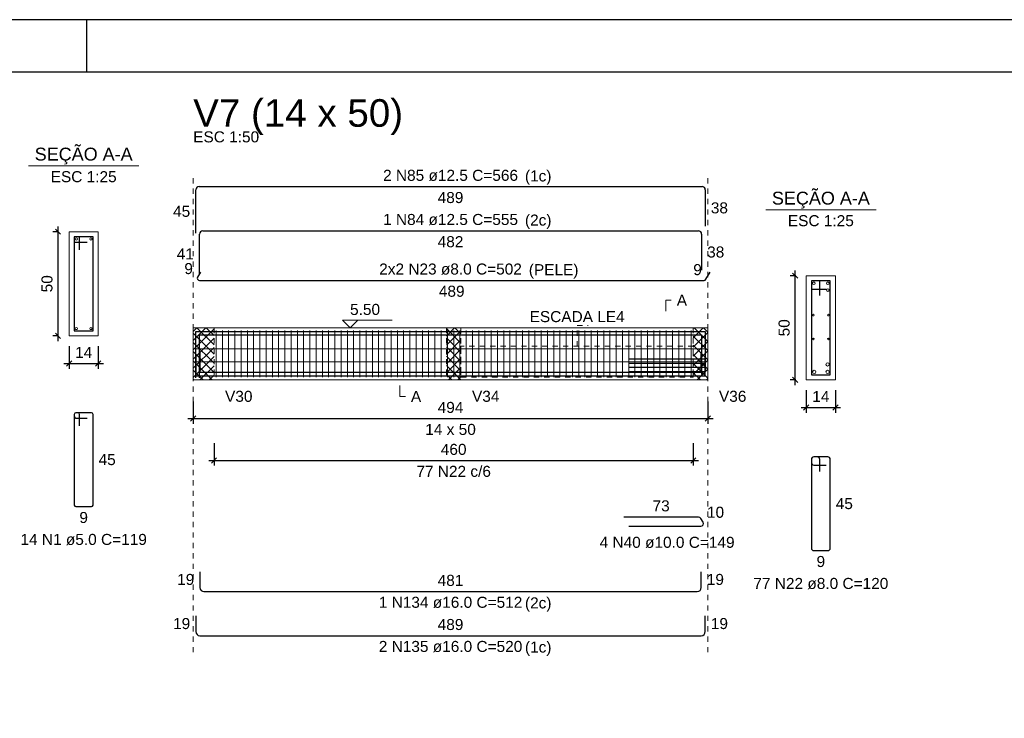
# Model space of a CAD drawing. Header units: millimetres. Extents: x 10 to 1250, y -62 to 528.
# Tile 819 of 909: x 748 to 767, y 179 to 192. Entities that reach past the tile are written whole.
import ezdxf

# ---------------------------------------------------------------- set-up
doc = ezdxf.new("R2010")
doc.units = ezdxf.units.MM
doc.header["$LTSCALE"] = 0.05
doc.linetypes.add('DOT', pattern=[6.35, 0, -6.35])
for name, color, linetype, lineweight in [('Descrição da armadura', 7, 'Continuous', 5), ('DT-Arm complementar', 5, 'Continuous', 5), ('DT-Barras na forma', 2, 'Continuous', 30), ('DT-Barras no corte', 5, 'Continuous', 5), ('DT-Barras rebatidas', 2, 'Continuous', 30), ('DT-Cotas', 9, 'Continuous', 5), ('DT-Forma', 5, 'Continuous', 5), ('DT-Hachura intersecção vigas', 9, 'Continuous', 5), ('DT-Pontilhado', 9, 'DOT', 5), ('DT-Textos', 7, 'Continuous', 5), ('DT-Título', 3, 'Continuous', 20), ('Textos armaduras', 7, 'Continuous', 5)]:
    doc.layers.add(name, color=color, linetype=linetype, lineweight=lineweight)
doc.layers.add('FOLHA_PADRÃO', color=7, linetype='Continuous')
doc.styles.add('Arial', font='arial.ttf')
doc.styles.get("Standard").update_dxf_attribs({"font": 'arial.ttf'})
doc.dimstyles.new('UM_25.000000', dxfattribs={"dimtxt": 0.18, "dimasz": 0.1, "dimexe": 0.1, "dimexo": 0.2, "dimgap": 0, "dimtad": 1, "dimtih": 1, "dimtoh": 1, "dimdec": 1, "dimlfac": 25, "dimzin": 0, "dimdsep": 46, "dimtxsty": 'Standard', "dimcen": 0.09, "dimdle": 0.1, "dimadec": 1, "dimazin": 2, "dimtfac": 1, "dimtdec": 4, "dimtofl": 0, "dimtmove": 0, "dimatfit": 3, "dimfxl": 1, "dimtolj": 1, "dimarcsym": 0})
doc.dimstyles.new('UM_50.000000', dxfattribs={"dimtxt": 0.18, "dimasz": 0.1, "dimexe": 0.1, "dimexo": 0.2, "dimgap": 0.1, "dimtad": 1, "dimdec": 1, "dimlfac": 50, "dimzin": 0, "dimdsep": 46, "dimtxsty": 'Standard', "dimblk": 'OBLIQUE', "dimcen": 0.09, "dimdle": 0.1, "dimadec": 1, "dimazin": 2, "dimtfac": 1, "dimtdec": 1, "dimtofl": 0, "dimtmove": 0, "dimatfit": 3, "dimldrblk": 'OBLIQUE', "dimfxl": 1, "dimtolj": 1, "dimarcsym": 1})
pattern_1 = [(45, (633.16522, 194.65806), (-0.08838835, 0.08838835), []), (135, (633.16522, 194.65806), (-0.08838835, -0.08838835), [])]

# ---------------------------------------------------------------- blocks, each defined once
blk = doc.blocks.new('_Oblique')
at = {"color": 0, "linetype": 'ByBlock', "lineweight": -2}
blk.add_line((-0.5, -0.5), (0.5, 0.5), dxfattribs=at)
blk = doc.blocks.new('*D1887')
at = {"layer": 'Defpoints', "color": 0, "transparency": 16777216}
for p in [(748.587, 188.016), (748.799, 188.016), (748.799, 186.016)]:
    blk.add_point(p, dxfattribs=at)
at = {"layer": 'DT-Cotas', "color": 0, "lineweight": -2, "transparency": 16777216}
for p, q in [((748.587, 185.916), (748.587, 188.116)), ((748.599, 188.016), (748.487, 188.016)), ((748.599, 186.016), (748.487, 186.016))]:
    blk.add_line(p, q, dxfattribs=at)
at = {"layer": 'DT-Cotas', "color": 0, "lineweight": -2, "transparency": 16777216, "xscale": 0.1, "yscale": 0.1, "zscale": 0.1}
for p, rotation in [((748.587, 188.016), 90), ((748.587, 186.016), 270)]:
    blk.add_blockref('_Oblique', p, dxfattribs=dict(at, rotation=rotation))
at = {"layer": 'DT-Cotas', "transparency": 16777216, "insert": (748.376, 187.016), "char_height": 0.2118, "attachment_point": 5, "rotation": 90, "style": 'Arial'}
blk.add_mtext('\\A1;50', dxfattribs=at)
blk = doc.blocks.new('*D1888')
at = {"layer": 'Defpoints', "color": 0, "transparency": 16777216}
for p in [(748.799, 186.016), (749.359, 186.016), (749.359, 185.486)]:
    blk.add_point(p, dxfattribs=at)
at = {"layer": 'DT-Cotas', "color": 0, "lineweight": -2, "transparency": 16777216}
for p, q in [((748.799, 185.816), (748.799, 185.386)), ((749.359, 185.816), (749.359, 185.386)), ((748.699, 185.486), (749.459, 185.486))]:
    blk.add_line(p, q, dxfattribs=at)
at = {"layer": 'DT-Cotas', "color": 0, "lineweight": -2, "transparency": 16777216, "xscale": 0.1, "yscale": 0.1, "zscale": 0.1, "rotation": 180}
blk.add_blockref('_Oblique', (748.799, 185.486), dxfattribs=at)
at = {"layer": 'DT-Cotas', "color": 0, "lineweight": -2, "transparency": 16777216, "xscale": 0.1, "yscale": 0.1, "zscale": 0.1}
blk.add_blockref('_Oblique', (749.359, 185.486), dxfattribs=at)
at = {"layer": 'DT-Cotas', "transparency": 16777216, "insert": (749.079, 185.698), "char_height": 0.2118, "attachment_point": 5, "rotation": 0.0057, "style": 'Arial'}
blk.add_mtext('\\A1;14', dxfattribs=at)
blk = doc.blocks.new('*D1889')
at = {"layer": 'Defpoints', "color": 0, "transparency": 16777216}
for p in [(751.181, 184.959), (761.061, 184.959), (761.061, 184.43)]:
    blk.add_point(p, dxfattribs=at)
at = {"layer": 'DT-Cotas', "color": 0, "lineweight": -2, "transparency": 16777216}
for p, q in [((751.181, 184.759), (751.181, 184.33)), ((761.061, 184.759), (761.061, 184.33)), ((751.081, 184.43), (761.161, 184.43))]:
    blk.add_line(p, q, dxfattribs=at)
at = {"layer": 'DT-Cotas', "color": 0, "lineweight": -2, "transparency": 16777216, "xscale": 0.1, "yscale": 0.1, "zscale": 0.1, "rotation": 180}
blk.add_blockref('_Oblique', (751.181, 184.43), dxfattribs=at)
at = {"layer": 'DT-Cotas', "color": 0, "lineweight": -2, "transparency": 16777216, "xscale": 0.1, "yscale": 0.1, "zscale": 0.1}
blk.add_blockref('_Oblique', (761.061, 184.43), dxfattribs=at)
at = {"layer": 'DT-Cotas', "transparency": 16777216, "insert": (756.121, 184.641), "char_height": 0.2118, "attachment_point": 5, "rotation": 0.0057, "style": 'Arial'}
blk.add_mtext('\\A1;494', dxfattribs=at)
blk = doc.blocks.new('*D1890')
at = {"layer": 'Defpoints', "color": 0, "transparency": 16777216}
for p in [(751.581, 184.154), (760.781, 184.154), (760.781, 183.625)]:
    blk.add_point(p, dxfattribs=at)
at = {"layer": 'DT-Cotas', "color": 0, "lineweight": -2, "transparency": 16777216}
for p, q in [((751.581, 183.954), (751.581, 183.525)), ((760.781, 183.954), (760.781, 183.525)), ((751.481, 183.625), (760.881, 183.625))]:
    blk.add_line(p, q, dxfattribs=at)
at = {"layer": 'DT-Cotas', "color": 0, "lineweight": -2, "transparency": 16777216, "xscale": 0.1, "yscale": 0.1, "zscale": 0.1, "rotation": 180}
blk.add_blockref('_Oblique', (751.581, 183.625), dxfattribs=at)
at = {"layer": 'DT-Cotas', "color": 0, "lineweight": -2, "transparency": 16777216, "xscale": 0.1, "yscale": 0.1, "zscale": 0.1}
blk.add_blockref('_Oblique', (760.781, 183.625), dxfattribs=at)
at = {"layer": 'DT-Cotas', "transparency": 16777216, "insert": (756.181, 183.836), "char_height": 0.2118, "attachment_point": 5, "rotation": 0.0057, "style": 'Arial'}
blk.add_mtext('\\A1;460', dxfattribs=at)
blk = doc.blocks.new('*D1885')
at = {"layer": 'Defpoints', "color": 0, "transparency": 16777216}
for p in [(762.737, 187.171), (762.949, 187.171), (762.949, 185.171)]:
    blk.add_point(p, dxfattribs=at)
at = {"layer": 'DT-Cotas', "color": 0, "lineweight": -2, "transparency": 16777216}
for p, q in [((762.749, 187.171), (762.637, 187.171)), ((762.737, 185.071), (762.737, 187.271)), ((762.749, 185.171), (762.637, 185.171))]:
    blk.add_line(p, q, dxfattribs=at)
at = {"layer": 'DT-Cotas', "color": 0, "lineweight": -2, "transparency": 16777216, "xscale": 0.1, "yscale": 0.1, "zscale": 0.1}
for p, rotation in [((762.737, 187.171), 90), ((762.737, 185.171), 270)]:
    blk.add_blockref('_Oblique', p, dxfattribs=dict(at, rotation=rotation))
at = {"layer": 'DT-Cotas', "transparency": 16777216, "insert": (762.525, 186.171), "char_height": 0.2118, "attachment_point": 5, "rotation": 90, "style": 'Arial'}
blk.add_mtext('\\A1;50', dxfattribs=at)
blk = doc.blocks.new('*D1886')
at = {"layer": 'Defpoints', "color": 0, "transparency": 16777216}
for p in [(762.949, 185.171), (763.509, 185.171), (763.509, 184.641)]:
    blk.add_point(p, dxfattribs=at)
at = {"layer": 'DT-Cotas', "color": 0, "lineweight": -2, "transparency": 16777216}
for p, q in [((762.949, 184.971), (762.949, 184.541)), ((763.509, 184.971), (763.509, 184.541)), ((762.849, 184.641), (763.609, 184.641))]:
    blk.add_line(p, q, dxfattribs=at)
at = {"layer": 'DT-Cotas', "color": 0, "lineweight": -2, "transparency": 16777216, "xscale": 0.1, "yscale": 0.1, "zscale": 0.1, "rotation": 180}
blk.add_blockref('_Oblique', (762.949, 184.641), dxfattribs=at)
at = {"layer": 'DT-Cotas', "color": 0, "lineweight": -2, "transparency": 16777216, "xscale": 0.1, "yscale": 0.1, "zscale": 0.1}
blk.add_blockref('_Oblique', (763.509, 184.641), dxfattribs=at)
at = {"layer": 'DT-Cotas', "transparency": 16777216, "insert": (763.229, 184.853), "char_height": 0.2118, "attachment_point": 5, "rotation": 0.0057, "style": 'Arial'}
blk.add_mtext('\\A1;14', dxfattribs=at)
blk = doc.blocks.new('A1EST. 1500')
at = {"layer": 'FOLHA_PADRÃO', "color": 1, "linetype": 'Continuous'}
for p, q in [((150.008, 59.4), (0, 59.4)), ((113.5, 58.4), (113.5, 59.4))]:
    blk.add_line(p, q, dxfattribs=at)
at = {"layer": 'FOLHA_PADRÃO', "color": 6, "linetype": 'Continuous'}
blk.add_lwpolyline([(149, 58.4), (149, 1), (1, 1), (1, 58.4), (149, 58.4)], dxfattribs=at)

msp = doc.modelspace()

# ---------------------------------------------------------------- hatches: boundary and pattern name
at = {"layer": 'DT-Hachura intersecção vigas', "linetype": 'Continuous'}
h = msp.add_hatch(dxfattribs=at)
h.set_pattern_fill('ANSI37', color=256, style=0)
h.set_pattern_definition(pattern_1)
h.paths.add_polyline_path([(751.1812, 185.1708), (751.5812, 185.1708), (751.5812, 186.1708), (751.1812, 186.1708), (751.1812, 185.1708)])
h = msp.add_hatch(dxfattribs=at)
h.set_pattern_fill('ANSI37', color=256, style=0)
h.set_pattern_definition(pattern_1)
h.paths.add_polyline_path([(756.0412, 185.1708), (756.3212, 185.1708), (756.3212, 186.1708), (756.0412, 186.1708), (756.0412, 185.1708)])
h = msp.add_hatch(dxfattribs=at)
h.set_pattern_fill('ANSI37', color=256, style=0)
h.set_pattern_definition(pattern_1)
h.paths.add_polyline_path([(760.7812, 185.1708), (761.0612, 185.1708), (761.0612, 186.1708), (760.7812, 186.1708), (760.7812, 185.1708)])

# ---------------------------------------------------------------- linework, layer by layer
at = {"layer": 'DT-Arm complementar'}
for p, q in [((751.6212, 185.2208), (751.6212, 186.1208)), ((751.7412, 185.2208), (751.7412, 186.1208)), ((751.8612, 185.2208), (751.8612, 186.1208)), ((751.9812, 185.2208), (751.9812, 186.1208)), ((752.1012, 185.2208), (752.1012, 186.1208)), ((752.2212, 185.2208), (752.2212, 186.1208)), ((752.3412, 185.2208), (752.3412, 186.1208)), ((752.4612, 185.2208), (752.4612, 186.1208)), ((752.5812, 185.2208), (752.5812, 186.1208)), ((752.7012, 185.2208), (752.7012, 186.1208)), ((752.8212, 185.2208), (752.8212, 186.1208)), ((752.9412, 185.2208), (752.9412, 186.1208)), ((753.0612, 185.2208), (753.0612, 186.1208)), ((753.1812, 185.2208), (753.1812, 186.1208)), ((753.3012, 185.2208), (753.3012, 186.1208)), ((753.4212, 185.2208), (753.4212, 186.1208)), ((753.5412, 185.2208), (753.5412, 186.1208)), ((753.6612, 185.2208), (753.6612, 186.1208)), ((753.7812, 185.2208), (753.7812, 186.1208)), ((753.9012, 185.2208), (753.9012, 186.1208)), ((754.0212, 185.2208), (754.0212, 186.1208)), ((754.1412, 185.2208), (754.1412, 186.1208)), ((754.2612, 185.2208), (754.2612, 186.1208)), ((754.3812, 185.2208), (754.3812, 186.1208)), ((754.5012, 185.2208), (754.5012, 186.1208)), ((754.6212, 185.2208), (754.6212, 186.1208)), ((754.7412, 185.2208), (754.7412, 186.1208)), ((754.8612, 185.2208), (754.8612, 186.1208)), ((754.9812, 185.2208), (754.9812, 186.1208)), ((755.1012, 185.2208), (755.1012, 186.1208)), ((755.2212, 185.2208), (755.2212, 186.1208)), ((755.3412, 185.2208), (755.3412, 186.1208)), ((755.4612, 185.2208), (755.4612, 186.1208)), ((755.5812, 185.2208), (755.5812, 186.1208)), ((755.7012, 185.2208), (755.7012, 186.1208)), ((755.8212, 185.2208), (755.8212, 186.1208)), ((755.9412, 185.2208), (755.9412, 186.1208)), ((756.0612, 185.2208), (756.0612, 186.1208)), ((756.1812, 185.2208), (756.1812, 186.1208)), ((756.3012, 185.2208), (756.3012, 186.1208)), ((756.4212, 185.2208), (756.4212, 186.1208)), ((756.5412, 185.2208), (756.5412, 186.1208)), ((756.6612, 185.2208), (756.6612, 186.1208)), ((756.7812, 185.2208), (756.7812, 186.1208)), ((756.9012, 185.2208), (756.9012, 186.1208)), ((757.0212, 185.2208), (757.0212, 186.1208)), ((757.1412, 185.2208), (757.1412, 186.1208)), ((757.2612, 185.2208), (757.2612, 186.1208)), ((757.3812, 185.2208), (757.3812, 186.1208)), ((757.5012, 185.2208), (757.5012, 186.1208)), ((757.6212, 185.2208), (757.6212, 186.1208)), ((757.7412, 185.2208), (757.7412, 186.1208)), ((757.8612, 185.2208), (757.8612, 186.1208)), ((757.9812, 185.2208), (757.9812, 186.1208)), ((758.1012, 185.2208), (758.1012, 186.1208)), ((758.2212, 185.2208), (758.2212, 186.1208)), ((758.3412, 185.2208), (758.3412, 186.1208)), ((758.4612, 185.2208), (758.4612, 186.1208)), ((758.5812, 185.2208), (758.5812, 186.1208)), ((758.7012, 185.2208), (758.7012, 186.1208)), ((758.8212, 185.2208), (758.8212, 186.1208)), ((758.9412, 185.2208), (758.9412, 186.1208)), ((759.0612, 185.2208), (759.0612, 186.1208)), ((759.1812, 185.2208), (759.1812, 186.1208)), ((759.3012, 185.2208), (759.3012, 186.1208)), ((759.4212, 185.2208), (759.4212, 186.1208)), ((759.5412, 185.2208), (759.5412, 186.1208)), ((759.6612, 185.2208), (759.6612, 186.1208)), ((759.7812, 185.2208), (759.7812, 186.1208)), ((759.9012, 185.2208), (759.9012, 186.1208)), ((760.0212, 185.2208), (760.0212, 186.1208)), ((760.1412, 185.2208), (760.1412, 186.1208)), ((760.2612, 185.2208), (760.2612, 186.1208)), ((760.3812, 185.2208), (760.3812, 186.1208)), ((760.5012, 185.2208), (760.5012, 186.1208)), ((760.6212, 185.2208), (760.6212, 186.1208)), ((760.7412, 185.2208), (760.7412, 186.1208)), ((751.2312, 185.7681), (761.0112, 185.7681)), ((751.2312, 185.5155), (761.0112, 185.5155))]:
    msp.add_line(p, q, dxfattribs=at)
at = {"layer": 'DT-Barras na forma'}
for p, q in [((748.9992, 187.9155), (748.8992, 187.9155)), ((748.8992, 187.9155), (748.8992, 186.1155)), ((749.2592, 187.9155), (748.8992, 187.9155)), ((748.8992, 187.9155), (748.8992, 187.8155)), ((748.9992, 187.6655), (748.9992, 187.9155)), ((749.2592, 186.1155), (749.2592, 187.9155)), ((748.8992, 187.8155), (749.1492, 187.8155)), ((763.2088, 187.0708), (763.0488, 187.0708)), ((763.0488, 187.0708), (763.0488, 185.2708)), ((763.4088, 187.0708), (763.0488, 187.0708)), ((763.0488, 187.0708), (763.0488, 186.9108)), ((763.0488, 186.9108), (763.3288, 186.9108)), ((763.2088, 186.7908), (763.2088, 187.0708)), ((763.4088, 185.2708), (763.4088, 187.0708)), ((748.8992, 186.1155), (749.2592, 186.1155)), ((761.0112, 185.5668), (759.5449, 185.5668)), ((761.0112, 185.4868), (759.5449, 185.4868)), ((761.0112, 185.4068), (759.5449, 185.4068)), ((761.0112, 185.3268), (759.5449, 185.3268)), ((763.0488, 185.2708), (763.4088, 185.2708))]:
    msp.add_line(p, q, dxfattribs=at)
for points in [[(751.2312, 185.2083), (751.2312, 186.0983), (761.0112, 186.0983), (761.0112, 185.3407)], [(751.3018, 185.2083), (751.3018, 186.0333), (760.9406, 186.0333), (760.9406, 185.2757)], [(751.2312, 185.6268), (751.2312, 185.2468), (761.0112, 185.2468), (761.0112, 185.6268)], [(751.3088, 185.6988), (751.3088, 185.3188), (760.9336, 185.3188), (760.9336, 185.6988)]]:
    msp.add_lwpolyline(points, dxfattribs=at)
at = {"layer": 'DT-Barras no corte'}
for centre, radius in [((748.9392, 187.8755), 0.02), ((749.2192, 187.8755), 0.02), ((763.0938, 187.0258), 0.025), ((763.3638, 187.0258), 0.025), ((763.3638, 186.8958), 0.025), ((763.0848, 186.4135), 0.016), ((763.3728, 186.4135), 0.016), ((748.9392, 186.1555), 0.02), ((749.2192, 186.1555), 0.02), ((763.0848, 185.9561), 0.016), ((763.3728, 185.9561), 0.016), ((763.3568, 185.4668), 0.032), ((763.1008, 185.3228), 0.032), ((763.3568, 185.3228), 0.032)]:
    msp.add_circle(centre, radius, dxfattribs=at)
at = {"layer": 'DT-Barras rebatidas'}
for p, q in [((751.2312, 187.9899), (751.2312, 188.8174)), ((751.2937, 188.8799), (760.9487, 188.8799)), ((761.0112, 188.8174), (761.0112, 188.1223)), ((751.3018, 187.2077), (751.3018, 187.9702)), ((751.3643, 188.0327), (760.8781, 188.0327)), ((760.9406, 187.9702), (760.9406, 187.2751)), ((751.3212, 187.2374), (751.2658, 187.1415)), ((761.0227, 187.1015), (761.1012, 187.2374)), ((751.3005, 187.0815), (760.9881, 187.0815)), ((748.8992, 184.5088), (748.8992, 182.7688)), ((748.8992, 184.5088), (748.8992, 184.4688)), ((748.9692, 184.5388), (748.9292, 184.5388)), ((749.2292, 184.5388), (748.9292, 184.5388)), ((748.9992, 184.2888), (748.9992, 184.5088)), ((749.2592, 182.7688), (749.2592, 184.5088)), ((748.9292, 184.4388), (749.1492, 184.4388)), ((763.0488, 183.6461), (763.0488, 181.9421)), ((763.0488, 183.6461), (763.0488, 183.5821)), ((763.1608, 183.6941), (763.0968, 183.6941)), ((763.3608, 183.6941), (763.0968, 183.6941)), ((763.0968, 183.5341), (763.3288, 183.5341)), ((763.2088, 183.4141), (763.2088, 183.6461)), ((763.4088, 181.9421), (763.4088, 183.6461)), ((748.9292, 182.7388), (749.2292, 182.7388)), ((760.8823, 182.5389), (759.4449, 182.5389)), ((760.9679, 182.4407), (760.9256, 182.5139)), ((759.5449, 182.3657), (760.9246, 182.3657)), ((763.0968, 181.8941), (763.3608, 181.8941)), ((751.3088, 181.4886), (751.3088, 181.1886)), ((760.9336, 181.1886), (760.9336, 181.4886)), ((751.3888, 181.1086), (760.8536, 181.1086)), ((751.2312, 180.6414), (751.2312, 180.3414)), ((761.0112, 180.3414), (761.0112, 180.6414)), ((751.3112, 180.2614), (760.9312, 180.2614))]:
    msp.add_line(p, q, dxfattribs=at)
for centre, radius, start, end in [((751.2937, 188.8174), 0.0625, 90, 180), ((760.9487, 188.8174), 0.0625, 0, 90), ((751.3643, 187.9702), 0.0625, 90, 180), ((760.8781, 187.9702), 0.0625, 0, 90), ((751.3005, 187.1215), 0.04, 150, 270), ((760.9881, 187.1215), 0.04, 270, 330), ((748.9292, 184.5088), 0.03, 90, 180), ((748.9292, 184.5088), 0.03, 90, 180), ((748.9292, 184.4688), 0.03, 180, 270), ((748.9692, 184.5088), 0.03, 0, 90), ((749.2292, 184.5088), 0.03, 0, 90), ((763.0968, 183.6461), 0.048, 90, 180), ((763.0968, 183.6461), 0.048, 90, 180), ((763.0968, 183.5821), 0.048, 180, 270), ((763.1608, 183.6461), 0.048, 0, 90), ((763.3608, 183.6461), 0.048, 0, 90), ((748.9292, 182.7688), 0.03, 180, 270), ((749.2292, 182.7688), 0.03, 270, 0), ((760.8823, 182.4889), 0.05, 30, 90), ((760.9246, 182.4157), 0.05, 270, 30), ((763.0968, 181.9421), 0.048, 180, 270), ((763.3608, 181.9421), 0.048, 270, 0), ((751.3888, 181.1886), 0.08, 180, 270), ((760.8536, 181.1886), 0.08, 270, 0), ((751.3112, 180.3414), 0.08, 180, 270), ((760.9312, 180.3414), 0.08, 270, 0)]:
    msp.add_arc(centre, radius, start, end, dxfattribs=at)
at = {"layer": 'DT-Forma'}
for p, q in [((749.3592, 188.0155), (748.7992, 188.0155)), ((748.7992, 188.0155), (748.7992, 188.0155)), ((748.7992, 188.0155), (748.7992, 186.0155)), ((749.3592, 186.0155), (749.3592, 188.0155)), ((749.3592, 188.0155), (749.3592, 188.0155)), ((763.5088, 187.1708), (762.9488, 187.1708)), ((762.9488, 187.1708), (762.9488, 187.1708)), ((762.9488, 187.1708), (762.9488, 185.1708)), ((763.5088, 185.1708), (763.5088, 187.1708)), ((763.5088, 187.1708), (763.5088, 187.1708)), ((751.1812, 186.1708), (751.5812, 186.1708)), ((751.5812, 186.1708), (756.0412, 186.1708)), ((756.0412, 186.1708), (756.3212, 186.1708)), ((756.3212, 186.1708), (760.7812, 186.1708)), ((760.7812, 186.1708), (761.0612, 186.1708)), ((748.7992, 186.0155), (749.3592, 186.0155)), ((748.7992, 186.0155), (748.7992, 186.0155)), ((749.3592, 186.0155), (749.3592, 186.0155)), ((751.1812, 185.1708), (751.5812, 185.1708)), ((751.5812, 185.1708), (756.0412, 185.1708)), ((756.0412, 185.1708), (756.3212, 185.1708)), ((756.3212, 185.1708), (760.7812, 185.1708)), ((760.7812, 185.1708), (761.0612, 185.1708)), ((762.9488, 185.1708), (763.5088, 185.1708)), ((762.9488, 185.1708), (762.9488, 185.1708)), ((763.5088, 185.1708), (763.5088, 185.1708))]:
    msp.add_line(p, q, dxfattribs=at)
at = {"layer": 'DT-Forma', "linetype": 'Continuous'}
for p, q in [((751.1812, 185.1708), (751.1812, 186.1708)), ((761.0612, 186.1708), (761.0612, 185.1708))]:
    msp.add_line(p, q, dxfattribs=at)
at = {"layer": 'DT-Pontilhado', "ltscale": 0.2}
for p, q in [((751.1812, 179.9437), (751.1812, 189.0917)), ((761.0612, 179.9437), (761.0612, 189.0917)), ((751.5812, 186.1708), (751.5812, 185.1708)), ((756.0412, 186.1708), (756.0412, 185.1708)), ((756.3212, 186.1708), (756.3212, 185.1708)), ((758.5512, 185.8168), (758.5512, 186.2132)), ((758.5512, 186.2132), (758.763, 186.2132)), ((760.7812, 186.1708), (760.7812, 185.1708))]:
    msp.add_line(p, q, dxfattribs=at)
msp.add_lwpolyline([(756.3212, 185.8168), (756.3212, 185.2253), (760.7812, 185.2253), (760.7812, 185.8168), (756.3212, 185.8168)], close=True, dxfattribs=at)
at = {"layer": 'DT-Textos'}
for p, q in [((748.0202, 189.2804), (750.1382, 189.2804)), ((762.1698, 188.4357), (764.2878, 188.4357))]:
    msp.add_line(p, q, dxfattribs=at)
for points in [[(760.2517, 186.4885), (760.2517, 186.7003), (760.3576, 186.7003)], [(754.3412, 186.3191), (754.1929, 186.1708), (754.0447, 186.3191), (754.9978, 186.3191)], [(755.1492, 185.0649), (755.1492, 184.8531), (755.2551, 184.8531)]]:
    msp.add_lwpolyline(points, dxfattribs=at)

# ---------------------------------------------------------------- block references
msp.add_blockref('A1EST. 1500', (635.6409, 132.6844))

# ---------------------------------------------------------------- texts
at = {"layer": 'Descrição da armadura', "linetype": 'Continuous', "char_height": 0.2118, "attachment_point": 8, "line_spacing_factor": 0.798, "style": 'Arial'}
for s, insert, width in [('2 N85 ø12.5 C=566', (756.1212, 188.9858), 5.194653), ('1 N84 ø12.5 C=555', (756.1212, 188.1386), 5.194653), ('2x2 N23 ø8.0 C=502', (756.1212, 187.1874), 5.491291), ('77 N22 c/6', (756.1812, 183.307), 2.869342), ('14 N1 ø5.0 C=119', (749.0792, 181.9975), 4.8647), ('4 N40 ø10.0 C=149', (760.278, 181.9421), 5.194653), ('77 N22 ø8.0 C=120', (763.2288, 181.1528), 5.194653), ('1 N134 ø16.0 C=512', (756.1212, 180.7909), 5.524605), ('2 N135 ø16.0 C=520', (756.1212, 179.9437), 5.524605)]:
    msp.add_mtext(s, dxfattribs=dict(at, insert=insert, width=width))
at = {"layer": 'DT-Textos', "line_spacing_factor": 0.798, "style": 'Arial'}
for s, insert, char_height, width, attachment_point in [('ESC 1:50', (751.1812, 189.7271), 0.2118, 2.507973, 7), ('SEÇÃO A-A', (749.0792, 189.3051), 0.2471, 4.254532, 8), ('ESC 1:25', (749.0792, 188.9627), 0.2118, 2.507973, 8), ('(1c)', (757.5492, 188.9161), 0.2118, 1.009083, 7), ('SEÇÃO A-A', (763.2292, 188.4601), 0.2471, 4.254532, 8), ('(2c)', (757.5492, 188.0691), 0.2118, 1.009083, 7), ('ESC 1:25', (763.2288, 188.118), 0.2118, 2.507973, 8), ('A', (760.4635, 186.5944), 0.2118, 0.390816, 7), ('5.50', (754.1929, 186.4144), 0.2118, 1.140404, 7), ('ESCADA LE4', (758.5512, 186.2767), 0.2118, 3.614902, 8), ('V30', (751.793, 184.7472), 0.2118, 1.042557, 7), ('A', (755.361, 184.7472), 0.2118, 0.390816, 7), ('V34', (756.533, 184.7472), 0.2118, 1.042557, 7), ('V36', (761.273, 184.7472), 0.2118, 1.042557, 7), ('14 x 50', (756.1212, 184.1118), 0.2118, 1.922035, 8), ('(2c)', (757.5492, 180.7211), 0.2118, 1.009083, 7), ('(1c)', (757.5492, 179.8741), 0.2118, 1.009083, 7)]:
    msp.add_mtext(s, dxfattribs=dict(at, insert=insert, char_height=char_height, width=width, attachment_point=attachment_point))
at = {"layer": 'DT-Textos', "linetype": 'Continuous', "insert": (757.6232, 187.1171), "char_height": 0.2118, "width": 1.888561, "attachment_point": 7, "line_spacing_factor": 0.798, "style": 'Arial'}
msp.add_mtext('(PELE)', dxfattribs=at)
at = {"layer": 'DT-Título', "insert": (751.1812, 189.8701), "char_height": 0.5295, "width": 8.511353, "attachment_point": 7, "line_spacing_factor": 0.798, "style": 'Arial'}
msp.add_mtext('V7 (14 x 50)', dxfattribs=at)
at = {"layer": 'Textos armaduras', "linetype": 'Continuous', "char_height": 0.2118, "attachment_point": 7, "line_spacing_factor": 0.798, "style": 'Arial'}
for s, insert, width in [('489', (755.8737, 188.5622), 0.989858), ('38', (761.1171, 188.364), 0.659905), ('45', (750.7953, 188.2978), 0.659905), ('482', (755.8737, 187.715), 0.989858), ('41', (750.8659, 187.4831), 0.659905), ('38', (761.0465, 187.5168), 0.659905), ('9', (751.0116, 187.1987), 0.329953), ('9', (760.78, 187.1787), 0.329953), ('489', (755.8968, 186.7638), 0.989858), ('45', (749.3651, 183.5329), 0.659905), ('45', (763.5147, 182.6882), 0.659905), ('73', (759.9986, 182.6448), 0.659905), ('10', (761.0431, 182.5222), 0.659905), ('9', (748.9967, 182.4211), 0.329953), ('9', (763.1463, 181.5764), 0.329953), ('19', (750.8729, 181.2327), 0.659905), ('481', (755.8737, 181.2145), 0.989858), ('19', (761.0395, 181.2327), 0.659905), ('19', (750.7953, 180.3855), 0.659905), ('489', (755.8737, 180.3673), 0.989858), ('19', (761.1171, 180.3855), 0.659905)]:
    msp.add_mtext(s, dxfattribs=dict(at, insert=insert, width=width))

# ---------------------------------------------------------------- dimensions: what is measured, and where the dimension line sits
at = {"layer": 'DT-Cotas'}
for base, p1, p2, picture, middle in [((748.5874, 188.0155), (748.7992, 186.0155), (748.7992, 188.0155), '*D1887', (748.3756, 187.0155)), ((762.737, 187.1708), (762.9488, 185.1708), (762.9488, 187.1708), '*D1885', (762.5252, 186.1708))]:
    dim = msp.add_linear_dim(base=base, p1=p1, p2=p2, angle=90, dimstyle='UM_25.000000', override={"dimtxt": 0.2118, "dimasz": 0.1, "dimexe": 0.1, "dimexo": 0.2, "dimtad": 1, "dimtih": 0, "dimtoh": 0, "dimdec": 1, "dimlfac": 25, "dimzin": 8, "dimtxsty": 'Arial', "dimblk": 'Oblique', "dimblk1": 'Oblique', "dimblk2": 'Oblique', "dimsah": 1, "dimdle": 0.1, "dimse1": 0, "dimse2": 0, "dimclrt": 256, "dimadec": 1, "dimazin": 3, "dimtmove": 2, "dimldrblk": 'Oblique'}, dxfattribs=at)
    dim.commit()
    dim.dimension.update_dxf_attribs({"geometry": picture, "text_midpoint": middle, "dimtype": 160, "text_rotation": 90})
for base, p1, p2, dimstyle, override, picture, middle in [((749.3592, 185.486), (748.7992, 186.0155), (749.3592, 186.0155), 'UM_25.000000', {"dimtxt": 0.2118, "dimasz": 0.1, "dimexe": 0.1, "dimexo": 0.2, "dimtad": 1, "dimtih": 0, "dimtoh": 0, "dimdec": 1, "dimlfac": 25, "dimzin": 8, "dimtxsty": 'Arial', "dimblk": 'Oblique', "dimblk1": 'Oblique', "dimblk2": 'Oblique', "dimsah": 1, "dimdle": 0.1, "dimse1": 0, "dimse2": 0, "dimclrt": 256, "dimadec": 1, "dimazin": 3, "dimtmove": 2, "dimldrblk": 'Oblique'}, '*D1888', (749.0792, 185.6978)), ((763.5088, 184.6413), (762.9488, 185.1708), (763.5088, 185.1708), 'UM_25.000000', {"dimtxt": 0.2118, "dimasz": 0.1, "dimexe": 0.1, "dimexo": 0.2, "dimtad": 1, "dimtih": 0, "dimtoh": 0, "dimdec": 1, "dimlfac": 25, "dimzin": 8, "dimtxsty": 'Arial', "dimblk": 'Oblique', "dimblk1": 'Oblique', "dimblk2": 'Oblique', "dimsah": 1, "dimdle": 0.1, "dimse1": 0, "dimse2": 0, "dimclrt": 256, "dimadec": 1, "dimazin": 3, "dimtmove": 2, "dimldrblk": 'Oblique'}, '*D1886', (763.2288, 184.8531)), ((761.0612, 184.4295), (751.1812, 184.959), (761.0612, 184.959), 'UM_50.000000', {"dimtxt": 0.2118, "dimasz": 0.1, "dimexe": 0.1, "dimexo": 0.2, "dimtad": 1, "dimtih": 0, "dimtoh": 0, "dimdec": 1, "dimlfac": 50, "dimzin": 8, "dimtxsty": 'Arial', "dimblk": 'Oblique', "dimblk1": 'Oblique', "dimblk2": 'Oblique', "dimsah": 1, "dimdle": 0.1, "dimse1": 0, "dimse2": 0, "dimclrt": 256, "dimadec": 1, "dimazin": 3, "dimtmove": 2, "dimldrblk": 'Oblique'}, '*D1889', (756.1212, 184.6413)), ((760.7812, 183.6247), (751.5812, 184.1542), (760.7812, 184.1542), 'UM_50.000000', {"dimtxt": 0.2118, "dimasz": 0.1, "dimexe": 0.1, "dimexo": 0.2, "dimtad": 1, "dimtih": 0, "dimtoh": 0, "dimdec": 1, "dimlfac": 50, "dimzin": 8, "dimtxsty": 'Arial', "dimblk": 'Oblique', "dimblk1": 'Oblique', "dimblk2": 'Oblique', "dimsah": 1, "dimdle": 0.1, "dimse1": 0, "dimse2": 0, "dimclrt": 256, "dimadec": 1, "dimazin": 3, "dimtmove": 2, "dimldrblk": 'Oblique'}, '*D1890', (756.1812, 183.8365))]:
    dim = msp.add_linear_dim(base=base, p1=p1, p2=p2, dimstyle=dimstyle, override=override, dxfattribs=at)
    dim.commit()
    dim.dimension.update_dxf_attribs({"geometry": picture, "text_midpoint": middle, "dimtype": 160, "text_rotation": 0.00573})

doc.saveas('drawing.dxf')
